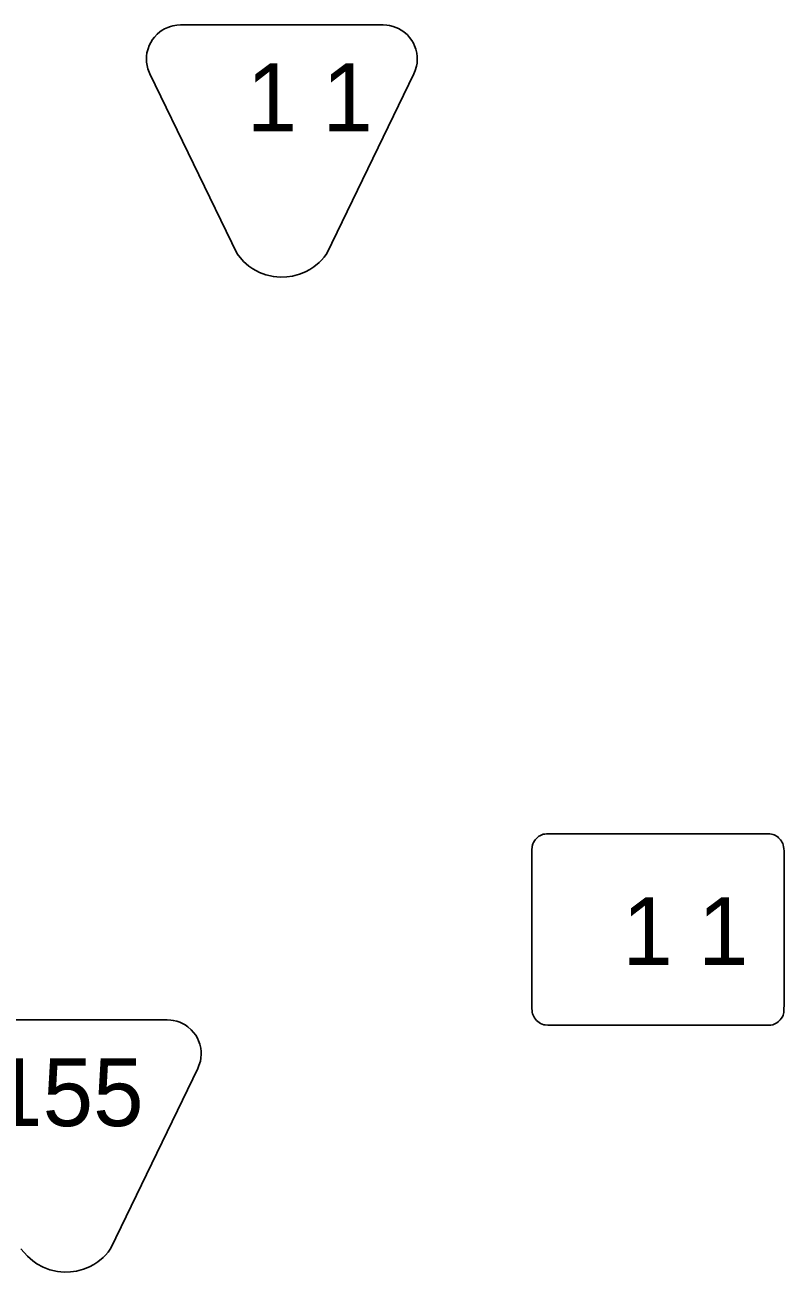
# Model space of a CAD drawing. Extents: x 1612280 to 1883141, y 560852 to 780851.
# Drawn here: x 1745083 to 1749215, y 648349 to 655134 of the extents above; entities that cross this region are included whole.
import ezdxf

# ---------------------------------------------------------------- set-up
doc = ezdxf.new("R2010")
doc.units = 0
doc.layers.add('DESIGN - ROW - Easement Linework and Patterning', color=7, linetype='Continuous')
doc.layers.add('DESIGN - ROW - Slope Lines', color=7, linetype='Continuous')

msp = doc.modelspace()

# ---------------------------------------------------------------- linework, layer by layer
at = {"layer": 'DESIGN - ROW - Easement Linework and Patterning'}
for points in [[(1746237.4, 653888.5), (1745762.9, 654869), (1745752.4, 654895.9), (1745747.9, 654914), (1745745.3, 654931.8), (1745744.5, 654947.5), (1745745.1, 654965.2), (1745747.3, 654981.7), (1745753, 655005), (1745759.6, 655022.6), (1745767.5, 655038.7), (1745777.5, 655054.8), (1745787.8, 655068.3), (1745803.2, 655084.6), (1745817.5, 655096.6), (1745830.7, 655105.7), (1745843.4, 655113.1), (1745859.9, 655120.7), (1745875.6, 655126.3), (1745888.3, 655129.7), (1745910, 655133.2), (1745929.3, 655134.2)], [(1746237.4, 653888.5), (1745762.9, 654869), (1745752.4, 654895.9), (1745747.9, 654914), (1745745.3, 654931.8), (1745744.5, 654947.5), (1745745.1, 654965.2), (1745747.3, 654981.7), (1745753, 655005), (1745759.6, 655022.6), (1745767.5, 655038.7), (1745777.5, 655054.8), (1745787.8, 655068.3), (1745803.2, 655084.6), (1745817.5, 655096.6), (1745830.7, 655105.7), (1745843.4, 655113.1), (1745859.9, 655120.7), (1745875.6, 655126.3), (1745888.3, 655129.7), (1745910, 655133.2), (1745929.3, 655134.2)], [(1747200, 654869), (1747206.1, 654886.7), (1747214.2, 654909.8), (1747217, 654926.5), (1747218.4, 654946.9), (1747218, 654962.1), (1747215.9, 654980.1), (1747210.7, 655002.4), (1747204.2, 655020.7), (1747197.3, 655035.2), (1747188.7, 655050.1), (1747177, 655066.1), (1747164.4, 655080), (1747145.7, 655096.4), (1747130.9, 655106.6), (1747116.9, 655114.4), (1747102.6, 655120.9), (1747086.4, 655126.6), (1747066.7, 655131.3), (1747052.8, 655133.3), (1747033.7, 655134.3), (1745929.3, 655134.2)], [(1747200, 654869), (1747206.1, 654886.7), (1747214.2, 654909.8), (1747217, 654926.5), (1747218.4, 654946.9), (1747218, 654962.1), (1747215.9, 654980.1), (1747210.7, 655002.4), (1747204.2, 655020.7), (1747197.3, 655035.2), (1747188.7, 655050.1), (1747177, 655066.1), (1747164.4, 655080), (1747145.7, 655096.4), (1747130.9, 655106.6), (1747116.9, 655114.4), (1747102.6, 655120.9), (1747086.4, 655126.6), (1747066.7, 655131.3), (1747052.8, 655133.3), (1747033.7, 655134.3), (1745929.3, 655134.2)], [(1747200, 654869), (1746726.9, 653891.4), (1746711.7, 653871.1), (1746697.3, 653854.7), (1746684, 653841.6), (1746655.9, 653818.6), (1746633.8, 653804), (1746609.9, 653791.1), (1746577, 653777.8), (1746539.3, 653767.7), (1746507.7, 653763.1), (1746472.6, 653762.1), (1746435.3, 653765.5), (1746394.8, 653774.7), (1746359, 653788.1), (1746323.4, 653807.1), (1746301.4, 653822.2), (1746272, 653847.6), (1746237.4, 653888.5)], [(1747200, 654869), (1746726.9, 653891.4), (1746711.7, 653871.1), (1746697.3, 653854.7), (1746684, 653841.6), (1746655.9, 653818.6), (1746633.8, 653804), (1746609.9, 653791.1), (1746577, 653777.8), (1746539.3, 653767.7), (1746507.7, 653763.1), (1746472.6, 653762.1), (1746435.3, 653765.5), (1746394.8, 653774.7), (1746359, 653788.1), (1746323.4, 653807.1), (1746301.4, 653822.2), (1746272, 653847.6), (1746237.4, 653888.5)], [(1746024.1, 649456.3), (1746030.2, 649474), (1746038.2, 649497.1), (1746041.1, 649513.7), (1746042.5, 649534.2), (1746042.1, 649549.4), (1746040, 649567.4), (1746034.8, 649589.7), (1746028.3, 649608), (1746021.4, 649622.5), (1746012.8, 649637.3), (1746001.1, 649653.4), (1745988.5, 649667.3), (1745969.8, 649683.7), (1745954.9, 649693.9), (1745941, 649701.7), (1745926.7, 649708.2), (1745910.5, 649713.9), (1745890.7, 649718.6), (1745876.8, 649720.5), (1745857.7, 649721.6), (1744753.4, 649721.5)], [(1746024.1, 649456.3), (1746030.2, 649474), (1746038.2, 649497.1), (1746041.1, 649513.7), (1746042.5, 649534.2), (1746042.1, 649549.4), (1746040, 649567.4), (1746034.8, 649589.7), (1746028.3, 649608), (1746021.4, 649622.5), (1746012.8, 649637.3), (1746001.1, 649653.4), (1745988.5, 649667.3), (1745969.8, 649683.7), (1745954.9, 649693.9), (1745941, 649701.7), (1745926.7, 649708.2), (1745910.5, 649713.9), (1745890.7, 649718.6), (1745876.8, 649720.5), (1745857.7, 649721.6), (1744753.4, 649721.5)], [(1746024.1, 649456.3), (1745551, 648478.7), (1745535.8, 648458.4), (1745521.4, 648442), (1745508.1, 648428.9), (1745480, 648405.8), (1745457.9, 648391.3), (1745434, 648378.4), (1745401.1, 648365), (1745363.4, 648355), (1745331.8, 648350.4), (1745296.7, 648349.3), (1745259.4, 648352.8), (1745218.9, 648362), (1745183.1, 648375.4), (1745147.5, 648394.4), (1745125.5, 648409.5), (1745096.1, 648434.9), (1745061.5, 648475.7)], [(1746024.1, 649456.3), (1745551, 648478.7), (1745535.8, 648458.4), (1745521.4, 648442), (1745508.1, 648428.9), (1745480, 648405.8), (1745457.9, 648391.3), (1745434, 648378.4), (1745401.1, 648365), (1745363.4, 648355), (1745331.8, 648350.4), (1745296.7, 648349.3), (1745259.4, 648352.8), (1745218.9, 648362), (1745183.1, 648375.4), (1745147.5, 648394.4), (1745125.5, 648409.5), (1745096.1, 648434.9), (1745061.5, 648475.7)]]:
    msp.add_lwpolyline(points, dxfattribs=at)
at = {"layer": 'DESIGN - ROW - Slope Lines'}
msp.add_line((1747841.9, 650632.9), (1747841.9, 649801.1), dxfattribs=at)
msp.add_line((1747841.9, 650632.9), (1747841.9, 649801.1), dxfattribs=at)
for points in [[(1749214.8, 650622.5), (1749214.7, 650630.3), (1749214.5, 650638.3), (1749213.5, 650652.9), (1749212.2, 650663.4), (1749210.3, 650674.2), (1749208.3, 650680.2), (1749205.1, 650686.8), (1749200.7, 650694.3), (1749195.3, 650701.6), (1749190.6, 650707.1), (1749184.7, 650712.6), (1749180, 650716.5), (1749173.6, 650721), (1749168.6, 650723.9), (1749160.3, 650727.9), (1749154.2, 650730.1), (1749147, 650731.4), (1749137.7, 650732.8), (1749129.6, 650733.7), (1749120.9, 650734.2), (1749108.6, 650734.3), (1749099.2, 650733.7), (1747941.9, 650734.4), (1747932.5, 650734.3), (1747922.2, 650733.7), (1747913.1, 650732.5), (1747904, 650730.8), (1747899.7, 650729.5), (1747892.5, 650726.5), (1747886.1, 650723.1), (1747880.8, 650719.9), (1747871.9, 650713), (1747865.8, 650707.2), (1747860.7, 650701.4), (1747856.8, 650696), (1747851, 650686.5), (1747847.6, 650679.1), (1747845.7, 650673.9), (1747845, 650670.2), (1747844.5, 650666.8), (1747843.6, 650659.6), (1747842.5, 650650.3), (1747842.1, 650642.4), (1747842, 650635.6), (1747841.9, 650617.7)], [(1749214.8, 650622.5), (1749214.7, 650630.3), (1749214.5, 650638.3), (1749213.5, 650652.9), (1749212.2, 650663.4), (1749210.3, 650674.2), (1749208.3, 650680.2), (1749205.1, 650686.8), (1749200.7, 650694.3), (1749195.3, 650701.6), (1749190.6, 650707.1), (1749184.7, 650712.6), (1749180, 650716.5), (1749173.6, 650721), (1749168.6, 650723.9), (1749160.3, 650727.9), (1749154.2, 650730.1), (1749147, 650731.4), (1749137.7, 650732.8), (1749129.6, 650733.7), (1749120.9, 650734.2), (1749108.6, 650734.3), (1749099.2, 650733.7), (1747941.9, 650734.4), (1747932.5, 650734.3), (1747922.2, 650733.7), (1747913.1, 650732.5), (1747904, 650730.8), (1747899.7, 650729.5), (1747892.5, 650726.5), (1747886.1, 650723.1), (1747880.8, 650719.9), (1747871.9, 650713), (1747865.8, 650707.2), (1747860.7, 650701.4), (1747856.8, 650696), (1747851, 650686.5), (1747847.6, 650679.1), (1747845.7, 650673.9), (1747845, 650670.2), (1747844.5, 650666.8), (1747843.6, 650659.6), (1747842.5, 650650.3), (1747842.1, 650642.4), (1747842, 650635.6), (1747841.9, 650617.7)], [(1749104.9, 649691.8), (1749125.6, 649692.1), (1749142.6, 649692.4), (1749152.9, 649694.8), (1749165.1, 649699.7), (1749176.3, 649706), (1749185.2, 649712.9), (1749193.3, 649720.9), (1749199.5, 649728.8), (1749205.5, 649738.6), (1749209.1, 649746.4), (1749211.7, 649753.5), (1749213.3, 649761), (1749214.1, 649769.2), (1749214.4, 649779.3), (1749214.8, 649802.5), (1749214.8, 650622.5)], [(1749104.9, 649691.8), (1749125.6, 649692.1), (1749142.6, 649692.4), (1749152.9, 649694.8), (1749165.1, 649699.7), (1749176.3, 649706), (1749185.2, 649712.9), (1749193.3, 649720.9), (1749199.5, 649728.8), (1749205.5, 649738.6), (1749209.1, 649746.4), (1749211.7, 649753.5), (1749213.3, 649761), (1749214.1, 649769.2), (1749214.4, 649779.3), (1749214.8, 649802.5), (1749214.8, 650622.5)], [(1747841.9, 649801.1), (1747842.1, 649792.1), (1747842.6, 649782), (1747843.4, 649772.6), (1747844.5, 649763.3), (1747845.9, 649754.1), (1747848.7, 649746.5), (1747852.1, 649739.3), (1747856.6, 649731.8), (1747862, 649724.5), (1747867.6, 649718.3), (1747874.9, 649711.7), (1747881.8, 649706.5), (1747889.8, 649701.7), (1747898.4, 649697.7), (1747907.3, 649694.7), (1747914.6, 649693.7), (1747929.5, 649692.5), (1747948.3, 649691.8), (1749104.9, 649691.8)], [(1747841.9, 649801.1), (1747842.1, 649792.1), (1747842.6, 649782), (1747843.4, 649772.6), (1747844.5, 649763.3), (1747845.9, 649754.1), (1747848.7, 649746.5), (1747852.1, 649739.3), (1747856.6, 649731.8), (1747862, 649724.5), (1747867.6, 649718.3), (1747874.9, 649711.7), (1747881.8, 649706.5), (1747889.8, 649701.7), (1747898.4, 649697.7), (1747907.3, 649694.7), (1747914.6, 649693.7), (1747929.5, 649692.5), (1747948.3, 649691.8), (1749104.9, 649691.8)]]:
    msp.add_lwpolyline(points, dxfattribs=at)

# ---------------------------------------------------------------- texts
at = {"layer": 'DESIGN - ROW - Easement Linework and Patterning'}
for s, p in [('1 1', (1746289.7, 654556)), ('1 1', (1746289.7, 654556)), ('155', (1744904.3, 649143.3)), ('155', (1744904.3, 649143.3))]:
    msp.add_text(s, height=369.61, rotation=0.00117, dxfattribs=at).set_placement(p)
at = {"layer": 'DESIGN - ROW - Slope Lines'}
msp.add_text('1 1', height=369.61, rotation=0.00108, dxfattribs=at).set_placement((1748334.2, 650019.2))
msp.add_text('1 1', height=369.61, rotation=0.00108, dxfattribs=at).set_placement((1748334.2, 650019.2))

doc.saveas('drawing.dxf')
